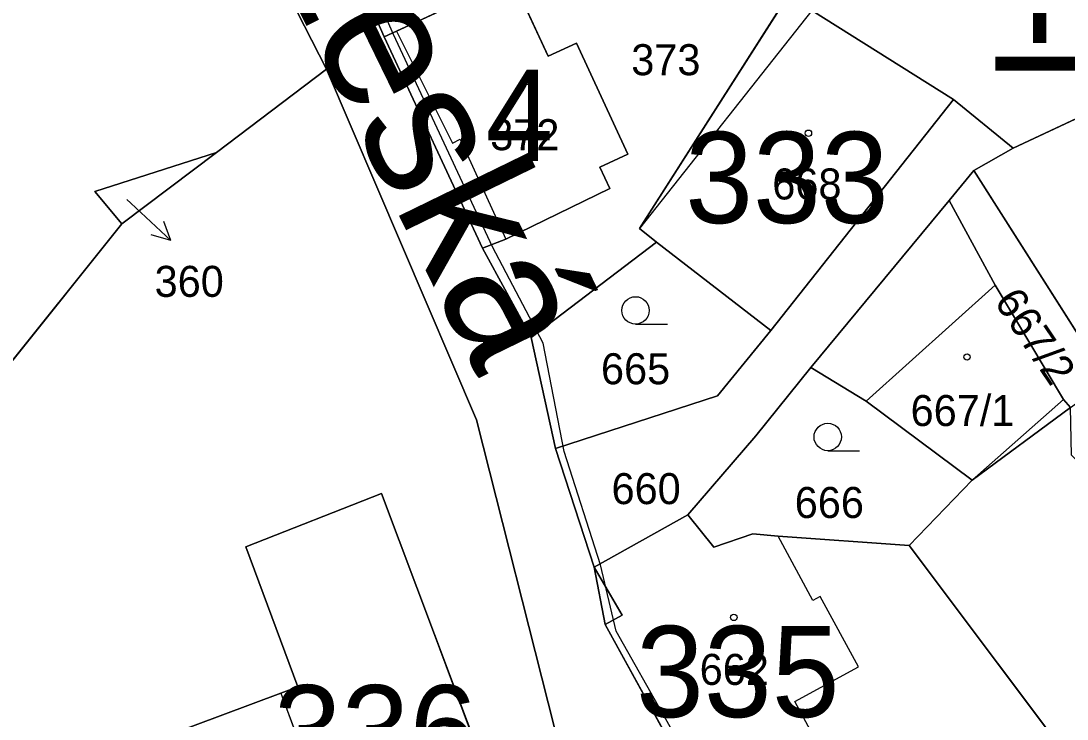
# Model space of a CAD drawing. Extents: x -689422 to -685210, y -987725 to -982160.
# Drawn here: x -687103.9 to -687046.6, y -985883.9 to -985845.6 of the extents above; entities that cross this region are included whole.
import ezdxf

# ---------------------------------------------------------------- set-up
doc = ezdxf.new("R2010")
doc.units = 0
for name, color, linetype in [('KN_Budovy', 7, 'Continuous'), ('KN_Budovy_cisla_domovni', 7, 'Continuous'), ('KN_Hranice_parcel', 7, 'Continuous'), ('KN_Hranice_parcel_vnitrni_kresba', 7, 'Continuous'), ('KN_Parcelni cisla', 7, 'Continuous'), ('KN_Parcelni cisla_sipky', 7, 'Continuous'), ('KN_Polygon parcely', 7, 'Continuous'), ('KN_Popisy_pomistni nazvy nazvy ulic', 7, 'Continuous'), ('KN_POZEMKY_OSTATNI PLOCHA', 7, 'Continuous'), ('KN_POZEMKY_ZAHRADA', 7, 'Continuous'), ('KN_POZEMKY_ZASTAVENA PLOCHA', 7, 'Continuous'), ('KN_VYUZITI_17_ostatni plocha_ostatni komunikace', 7, 'Continuous'), ('KN_VYUZITI_26_ostatni plocha_jina plocha', 7, 'Continuous'), ('KN_Značky budov', 7, 'Continuous'), ('KN_Značky kultur', 7, 'Continuous')]:
    doc.layers.add(name, color=color, linetype=linetype)

msp = doc.modelspace()

# ---------------------------------------------------------------- linework, layer by layer
at = {"layer": 'KN_Budovy'}
for points in [[(-687083.33, -985846.16), (-687080.27, -985852.29), (-687079.85, -985852.07), (-687077.35, -985857.56), (-687071.64, -985854.78), (-687072.19, -985853.61), (-687070.65, -985852.89), (-687073.48, -985846.81), (-687075.02, -985847.52), (-687077.02, -985843.22)], [(-687069.09, -985857.73), (-687062.82, -985862.57), (-687052.8, -985849.91), (-687060.57, -985845.03), (-687070.01, -985856.97)], [(-687051.79, -985870.77), (-687046.78, -985866.35), (-687050.53, -985860.07), (-687057.59, -985866.44)], [(-687089.68, -985882.45), (-687084.35, -985896.77), (-687075.89, -985893.54), (-687081.26, -985879.23), (-687084.16, -985871.49), (-687091.6, -985874.42), (-687088.74, -985882.1)], [(-687071.9, -985878.68), (-687066.17, -985889.1), (-687060.06, -985885.56), (-687061.5, -985882.9), (-687058.01, -985881), (-687060.11, -985877.14), (-687060.51, -985877.36), (-687062.42, -985873.84), (-687063.81, -985873.7), (-687065.95, -985874.44), (-687067.37, -985872.66), (-687072.5, -985875.53), (-687070.97, -985878.17)]]:
    msp.add_lwpolyline(points, close=True, dxfattribs=at)
at = {"layer": 'KN_Hranice_parcel'}
for p, q in [((-687091, -985830.58), (-687084.01, -985846.47)), ((-687049.53, -985852.57), (-687035.26, -985845.88)), ((-687084.01, -985846.47), (-687078.62, -985858.05)), ((-687093.2, -985852.8), (-687087.17, -985848.24)), ((-687052.8, -985849.91), (-687062.82, -985862.57)), ((-687052.8, -985849.91), (-687049.53, -985852.57)), ((-687051.7, -985853.79), (-687049.53, -985852.57)), ((-687098.39, -985856.72), (-687093.2, -985852.8)), ((-687053.05, -985855.43), (-687051.7, -985853.79)), ((-687051.7, -985853.79), (-687044.37, -985865.32)), ((-687060.62, -985864.59), (-687053.05, -985855.43)), ((-687110.66, -985872.03), (-687098.39, -985856.72)), ((-687075.96, -985862.94), (-687069.09, -985857.73)), ((-687062.82, -985862.57), (-687069.09, -985857.73)), ((-687078.62, -985858.05), (-687075.96, -985862.94)), ((-687074.63, -985869.03), (-687075.96, -985862.94)), ((-687046.39, -985866.78), (-687051.79, -985870.77)), ((-687072.5, -985875.53), (-687074.63, -985869.03)), ((-687055.24, -985874.35), (-687051.79, -985870.77)), ((-687072.5, -985875.53), (-687067.37, -985872.66)), ((-687040.65, -985893.77), (-687055.24, -985874.35))]:
    msp.add_line(p, q, dxfattribs=at)
for points in [[(-687087.17, -985848.24), (-687093.74, -985835.4), (-687095.15, -985832.64)], [(-687078.62, -985858.05), (-687077.35, -985857.56), (-687071.64, -985854.78), (-687072.19, -985853.61), (-687070.65, -985852.89), (-687073.48, -985846.81), (-687075.02, -985847.52), (-687077.02, -985843.22), (-687083.33, -985846.16), (-687084.01, -985846.47)], [(-687069.09, -985857.73), (-687070.01, -985856.97), (-687061.85, -985844.17)], [(-687061.85, -985844.17), (-687060.57, -985845.03), (-687052.8, -985849.91)], [(-687074.65, -985884.41), (-687078.95, -985867.46), (-687087.17, -985848.24)], [(-687098.39, -985856.72), (-687099.88, -985854.94), (-687093.2, -985852.8)], [(-687046.39, -985866.78), (-687046.78, -985866.35), (-687050.53, -985860.07), (-687053.05, -985855.43)], [(-687062.82, -985862.57), (-687065.75, -985866.14), (-687074.63, -985869.03)], [(-687067.37, -985872.66), (-687063.65, -985868.33), (-687060.62, -985864.59)], [(-687051.79, -985870.77), (-687057.59, -985866.44), (-687060.62, -985864.59)], [(-687075.89, -985893.54), (-687084.35, -985896.77), (-687092.47, -985894.37), (-687096.03, -985884.81), (-687089.68, -985882.45), (-687088.74, -985882.1), (-687091.6, -985874.42), (-687084.16, -985871.49), (-687081.26, -985879.23), (-687075.89, -985893.54)], [(-687055.24, -985874.35), (-687062.42, -985873.84), (-687063.81, -985873.7), (-687065.95, -985874.44), (-687067.37, -985872.66)], [(-687058, -985902.29), (-687066.17, -985889.1), (-687071.9, -985878.68), (-687072.5, -985875.53)]]:
    msp.add_lwpolyline(points, dxfattribs=at)
at = {"layer": 'KN_Hranice_parcel_vnitrni_kresba'}
for p, q in [((-687060.57, -985845.03), (-687070.01, -985856.97)), ((-687083.33, -985846.16), (-687080.27, -985852.29)), ((-687080.27, -985852.29), (-687079.85, -985852.07)), ((-687079.85, -985852.07), (-687077.35, -985857.56)), ((-687050.53, -985860.07), (-687057.59, -985866.44)), ((-687051.79, -985870.77), (-687046.78, -985866.35)), ((-687060.51, -985877.36), (-687062.42, -985873.84)), ((-687070.97, -985878.17), (-687072.5, -985875.53)), ((-687060.11, -985877.14), (-687060.51, -985877.36)), ((-687058.01, -985881), (-687060.11, -985877.14)), ((-687071.9, -985878.68), (-687070.97, -985878.17)), ((-687061.5, -985882.9), (-687058.01, -985881)), ((-687089.68, -985882.45), (-687084.35, -985896.77)), ((-687060.06, -985885.56), (-687061.5, -985882.9))]:
    msp.add_line(p, q, dxfattribs=at)
msp.add_lwpolyline([(-686999.37, -985844.24), (-686998.66, -985853.33), (-686999.59, -985858.47), (-687002.37, -985862.9), (-687007.73, -985868.55), (-687010.73, -985871.05), (-687020.8, -985879.05), (-687039.37, -985894.77), (-687053.36, -985908.63), (-687055.44, -985904.98), (-687057.86, -985901.7), (-687065.86, -985888.69), (-687071.29, -985879.05), (-687072.15, -985875.41), (-687074.15, -985869.19), (-687075.29, -985863.26), (-687078.07, -985857.97), (-687083.5, -985846.33), (-687090.79, -985829.68), (-687094.79, -985832.04), (-687102.64, -985814.54), (-687104.21, -985811.39)], dxfattribs=at)
at = {"layer": 'KN_Parcelni cisla_sipky'}
for p, q in [((-687098.12, -985855.38), (-687097.9, -985855.59)), ((-687097.9, -985855.59), (-687095.705, -985857.637)), ((-687095.705, -985857.637), (-687096.096, -985856.587)), ((-687095.705, -985857.637), (-687096.779, -985857.32))]:
    msp.add_line(p, q, dxfattribs=at)
at = {"layer": 'KN_Polygon parcely'}
msp.add_lwpolyline([(-687104.76, -985811.48), (-687103.18, -985814.95), (-687095.15, -985832.64), (-687091, -985830.58), (-687088.91, -985828.53), (-687070.78, -985840.22), (-687061.85, -985844.17), (-687060.57, -985845.03), (-687052.8, -985849.91), (-687049.53, -985852.57), (-687035.26, -985845.88)], dxfattribs=at)
for points in [[(-687075.96, -985862.94), (-687069.09, -985857.73), (-687070.01, -985856.97), (-687061.85, -985844.17), (-687070.78, -985840.22), (-687088.91, -985828.53), (-687091, -985830.58), (-687084.01, -985846.47), (-687083.33, -985846.16), (-687077.02, -985843.22), (-687075.02, -985847.52), (-687073.48, -985846.81), (-687070.65, -985852.89), (-687072.19, -985853.61), (-687071.64, -985854.78), (-687077.35, -985857.56), (-687078.62, -985858.05)], [(-687058, -985902.29), (-687066.17, -985889.1), (-687071.9, -985878.68), (-687072.5, -985875.53), (-687074.63, -985869.03), (-687075.96, -985862.94), (-687078.62, -985858.05), (-687084.01, -985846.47), (-687091, -985830.58), (-687095.15, -985832.64), (-687093.74, -985835.4), (-687087.17, -985848.24), (-687078.95, -985867.46), (-687074.65, -985884.41), (-687062.35, -985919.84), (-687053.4, -985909.28), (-687055.78, -985905.52)], [(-687109.03, -985843.32), (-687125.47, -985860.11), (-687110.66, -985872.03), (-687098.39, -985856.72), (-687099.88, -985854.94), (-687093.2, -985852.8), (-687087.17, -985848.24), (-687093.74, -985835.4), (-687095.15, -985832.64), (-687098.64, -985835.32)], [(-687071.64, -985854.78), (-687072.19, -985853.61), (-687070.65, -985852.89), (-687073.48, -985846.81), (-687075.02, -985847.52), (-687077.02, -985843.22), (-687083.33, -985846.16), (-687084.01, -985846.47), (-687078.62, -985858.05), (-687077.35, -985857.56)], [(-687052.8, -985849.91), (-687060.57, -985845.03), (-687061.85, -985844.17), (-687070.01, -985856.97), (-687069.09, -985857.73), (-687062.82, -985862.57)], [(-687044.37, -985865.32), (-687030.08, -985858.48), (-687035.26, -985845.88), (-687049.53, -985852.57), (-687051.7, -985853.79)], [(-687075.89, -985893.54), (-687074.65, -985884.41), (-687078.95, -985867.46), (-687087.17, -985848.24), (-687093.2, -985852.8), (-687098.39, -985856.72), (-687110.66, -985872.03), (-687133.65, -985899.53), (-687124.29, -985911.23), (-687087.98, -985952.41), (-687081.49, -985943.67), (-687074.85, -985920.28)], [(-687051.7, -985853.79), (-687049.53, -985852.57), (-687052.8, -985849.91), (-687062.82, -985862.57), (-687065.75, -985866.14), (-687074.63, -985869.03), (-687072.5, -985875.53), (-687067.37, -985872.66), (-687063.65, -985868.33), (-687060.62, -985864.59), (-687053.05, -985855.43)], [(-687093.2, -985852.8), (-687099.88, -985854.94), (-687098.39, -985856.72)], [(-687053.05, -985855.43), (-687050.53, -985860.07), (-687046.78, -985866.35), (-687046.39, -985866.78), (-687044.37, -985865.32), (-687051.7, -985853.79)], [(-687046.78, -985866.35), (-687050.53, -985860.07), (-687053.05, -985855.43), (-687060.62, -985864.59), (-687057.59, -985866.44), (-687051.79, -985870.77), (-687046.39, -985866.78)], [(-687069.09, -985857.73), (-687075.96, -985862.94), (-687074.63, -985869.03), (-687065.75, -985866.14), (-687062.82, -985862.57)], [(-687057.59, -985866.44), (-687060.62, -985864.59), (-687063.65, -985868.33), (-687067.37, -985872.66), (-687065.95, -985874.44), (-687063.81, -985873.7), (-687062.42, -985873.84), (-687055.24, -985874.35), (-687051.79, -985870.77)], [(-687051.79, -985870.77), (-687055.24, -985874.35), (-687040.65, -985893.77), (-687039.45, -985895.37), (-687020.63, -985879.56), (-687026.01, -985867.55), (-687033.66, -985874.84), (-687037.53, -985878.53), (-687046.34, -985869.4), (-687046.39, -985866.78)], [(-687075.89, -985893.54), (-687084.35, -985896.77), (-687092.47, -985894.37), (-687096.03, -985884.81), (-687089.68, -985882.45), (-687088.74, -985882.1), (-687091.6, -985874.42), (-687084.16, -985871.49), (-687081.26, -985879.23)], [(-687075.89, -985893.54), (-687081.26, -985879.23), (-687084.16, -985871.49), (-687091.6, -985874.42), (-687088.74, -985882.1), (-687089.68, -985882.45), (-687096.03, -985884.81), (-687092.47, -985894.37), (-687084.35, -985896.77)], [(-687063.81, -985873.7), (-687065.95, -985874.44), (-687067.37, -985872.66), (-687072.5, -985875.53), (-687071.9, -985878.68), (-687066.17, -985889.1), (-687058, -985902.29), (-687040.65, -985893.77), (-687055.24, -985874.35), (-687062.42, -985873.84)]]:
    msp.add_lwpolyline(points, close=True, dxfattribs=at)
at = {"layer": 'KN_POZEMKY_OSTATNI PLOCHA'}
for p, q in [((-687091, -985830.58), (-687084.01, -985846.47)), ((-687087.17, -985848.24), (-687093.74, -985835.4)), ((-687052.8, -985849.91), (-687060.57, -985845.03)), ((-687035.26, -985845.88), (-687049.53, -985852.57)), ((-687084.01, -985846.47), (-687078.62, -985858.05)), ((-687078.95, -985867.46), (-687087.17, -985848.24)), ((-687062.82, -985862.57), (-687052.8, -985849.91)), ((-687052.8, -985849.91), (-687049.53, -985852.57)), ((-687049.53, -985852.57), (-687052.8, -985849.91)), ((-687049.53, -985852.57), (-687051.7, -985853.79)), ((-687053.05, -985855.43), (-687051.7, -985853.79)), ((-687051.7, -985853.79), (-687053.05, -985855.43)), ((-687051.7, -985853.79), (-687044.37, -985865.32)), ((-687053.05, -985855.43), (-687060.62, -985864.59)), ((-687050.53, -985860.07), (-687053.05, -985855.43)), ((-687078.62, -985858.05), (-687075.96, -985862.94)), ((-687046.78, -985866.35), (-687050.53, -985860.07)), ((-687075.96, -985862.94), (-687074.63, -985869.03)), ((-687065.75, -985866.14), (-687062.82, -985862.57)), ((-687060.62, -985864.59), (-687063.65, -985868.33)), ((-687074.63, -985869.03), (-687065.75, -985866.14)), ((-687046.39, -985866.78), (-687046.78, -985866.35)), ((-687074.65, -985884.41), (-687078.95, -985867.46)), ((-687063.65, -985868.33), (-687067.37, -985872.66)), ((-687074.63, -985869.03), (-687072.5, -985875.53)), ((-687072.5, -985875.53), (-687074.63, -985869.03)), ((-687067.37, -985872.66), (-687072.5, -985875.53)), ((-687072.5, -985875.53), (-687071.9, -985878.68)), ((-687071.9, -985878.68), (-687066.17, -985889.1))]:
    msp.add_line(p, q, dxfattribs=at)
at = {"layer": 'KN_POZEMKY_ZAHRADA'}
for p, q in [((-687084.01, -985846.47), (-687091, -985830.58)), ((-687093.74, -985835.4), (-687087.17, -985848.24)), ((-687077.02, -985843.22), (-687083.33, -985846.16)), ((-687075.02, -985847.52), (-687077.02, -985843.22)), ((-687061.85, -985844.17), (-687070.01, -985856.97)), ((-687083.33, -985846.16), (-687084.01, -985846.47)), ((-687049.53, -985852.57), (-687035.26, -985845.88)), ((-687073.48, -985846.81), (-687075.02, -985847.52)), ((-687070.65, -985852.89), (-687073.48, -985846.81)), ((-687093.2, -985852.8), (-687087.17, -985848.24)), ((-687087.17, -985848.24), (-687093.2, -985852.8)), ((-687087.17, -985848.24), (-687078.95, -985867.46)), ((-687051.7, -985853.79), (-687049.53, -985852.57)), ((-687093.2, -985852.8), (-687099.88, -985854.94)), ((-687099.88, -985854.94), (-687093.2, -985852.8)), ((-687098.39, -985856.72), (-687093.2, -985852.8)), ((-687093.2, -985852.8), (-687098.39, -985856.72)), ((-687072.19, -985853.61), (-687070.65, -985852.89)), ((-687071.64, -985854.78), (-687072.19, -985853.61)), ((-687044.37, -985865.32), (-687051.7, -985853.79)), ((-687099.88, -985854.94), (-687098.39, -985856.72)), ((-687098.39, -985856.72), (-687099.88, -985854.94)), ((-687077.35, -985857.56), (-687071.64, -985854.78)), ((-687110.66, -985872.03), (-687098.39, -985856.72)), ((-687098.39, -985856.72), (-687110.66, -985872.03)), ((-687070.01, -985856.97), (-687069.09, -985857.73)), ((-687078.62, -985858.05), (-687077.35, -985857.56)), ((-687075.96, -985862.94), (-687069.09, -985857.73)), ((-687069.09, -985857.73), (-687075.96, -985862.94)), ((-687069.09, -985857.73), (-687062.82, -985862.57)), ((-687075.96, -985862.94), (-687078.62, -985858.05)), ((-687074.63, -985869.03), (-687075.96, -985862.94)), ((-687062.82, -985862.57), (-687065.75, -985866.14)), ((-687063.65, -985868.33), (-687060.62, -985864.59)), ((-687060.62, -985864.59), (-687057.59, -985866.44)), ((-687065.75, -985866.14), (-687074.63, -985869.03)), ((-687057.59, -985866.44), (-687051.79, -985870.77)), ((-687051.79, -985870.77), (-687046.39, -985866.78)), ((-687078.95, -985867.46), (-687074.65, -985884.41)), ((-687067.37, -985872.66), (-687063.65, -985868.33)), ((-687051.79, -985870.77), (-687055.24, -985874.35)), ((-687055.24, -985874.35), (-687051.79, -985870.77)), ((-687084.16, -985871.49), (-687091.6, -985874.42)), ((-687081.26, -985879.23), (-687084.16, -985871.49)), ((-687065.95, -985874.44), (-687067.37, -985872.66)), ((-687063.81, -985873.7), (-687065.95, -985874.44)), ((-687062.42, -985873.84), (-687063.81, -985873.7)), ((-687055.24, -985874.35), (-687062.42, -985873.84)), ((-687091.6, -985874.42), (-687088.74, -985882.1)), ((-687040.65, -985893.77), (-687055.24, -985874.35)), ((-687075.89, -985893.54), (-687081.26, -985879.23)), ((-687089.68, -985882.45), (-687096.03, -985884.81)), ((-687088.74, -985882.1), (-687089.68, -985882.45))]:
    msp.add_line(p, q, dxfattribs=at)
at = {"layer": 'KN_POZEMKY_ZASTAVENA PLOCHA'}
for p, q in [((-687083.33, -985846.16), (-687077.02, -985843.22)), ((-687077.02, -985843.22), (-687075.02, -985847.52)), ((-687070.01, -985856.97), (-687061.85, -985844.17)), ((-687060.57, -985845.03), (-687052.8, -985849.91)), ((-687084.01, -985846.47), (-687083.33, -985846.16)), ((-687078.62, -985858.05), (-687084.01, -985846.47)), ((-687075.02, -985847.52), (-687073.48, -985846.81)), ((-687073.48, -985846.81), (-687070.65, -985852.89)), ((-687052.8, -985849.91), (-687062.82, -985862.57)), ((-687070.65, -985852.89), (-687072.19, -985853.61)), ((-687072.19, -985853.61), (-687071.64, -985854.78)), ((-687071.64, -985854.78), (-687077.35, -985857.56)), ((-687060.62, -985864.59), (-687053.05, -985855.43)), ((-687053.05, -985855.43), (-687050.53, -985860.07)), ((-687069.09, -985857.73), (-687070.01, -985856.97)), ((-687077.35, -985857.56), (-687078.62, -985858.05)), ((-687062.82, -985862.57), (-687069.09, -985857.73)), ((-687050.53, -985860.07), (-687046.78, -985866.35)), ((-687057.59, -985866.44), (-687060.62, -985864.59)), ((-687051.79, -985870.77), (-687057.59, -985866.44)), ((-687046.78, -985866.35), (-687046.39, -985866.78)), ((-687046.39, -985866.78), (-687051.79, -985870.77)), ((-687091.6, -985874.42), (-687084.16, -985871.49)), ((-687084.16, -985871.49), (-687081.26, -985879.23)), ((-687072.5, -985875.53), (-687067.37, -985872.66)), ((-687067.37, -985872.66), (-687065.95, -985874.44)), ((-687065.95, -985874.44), (-687063.81, -985873.7)), ((-687063.81, -985873.7), (-687062.42, -985873.84)), ((-687062.42, -985873.84), (-687055.24, -985874.35)), ((-687088.74, -985882.1), (-687091.6, -985874.42)), ((-687055.24, -985874.35), (-687040.65, -985893.77)), ((-687071.9, -985878.68), (-687072.5, -985875.53)), ((-687066.17, -985889.1), (-687071.9, -985878.68)), ((-687081.26, -985879.23), (-687075.89, -985893.54)), ((-687096.03, -985884.81), (-687089.68, -985882.45)), ((-687089.68, -985882.45), (-687088.74, -985882.1))]:
    msp.add_line(p, q, dxfattribs=at)
at = {"layer": 'KN_VYUZITI_17_ostatni plocha_ostatni komunikace'}
for p, q in [((-687091, -985830.58), (-687084.01, -985846.47)), ((-687087.17, -985848.24), (-687093.74, -985835.4)), ((-687052.8, -985849.91), (-687060.57, -985845.03)), ((-687035.26, -985845.88), (-687049.53, -985852.57)), ((-687084.01, -985846.47), (-687078.62, -985858.05)), ((-687078.95, -985867.46), (-687087.17, -985848.24)), ((-687062.82, -985862.57), (-687052.8, -985849.91)), ((-687052.8, -985849.91), (-687049.53, -985852.57)), ((-687049.53, -985852.57), (-687052.8, -985849.91)), ((-687049.53, -985852.57), (-687051.7, -985853.79)), ((-687051.7, -985853.79), (-687053.05, -985855.43)), ((-687053.05, -985855.43), (-687060.62, -985864.59)), ((-687078.62, -985858.05), (-687075.96, -985862.94)), ((-687075.96, -985862.94), (-687074.63, -985869.03)), ((-687065.75, -985866.14), (-687062.82, -985862.57)), ((-687060.62, -985864.59), (-687063.65, -985868.33)), ((-687074.63, -985869.03), (-687065.75, -985866.14)), ((-687074.65, -985884.41), (-687078.95, -985867.46)), ((-687063.65, -985868.33), (-687067.37, -985872.66)), ((-687074.63, -985869.03), (-687072.5, -985875.53)), ((-687072.5, -985875.53), (-687074.63, -985869.03)), ((-687067.37, -985872.66), (-687072.5, -985875.53)), ((-687072.5, -985875.53), (-687071.9, -985878.68)), ((-687071.9, -985878.68), (-687066.17, -985889.1))]:
    msp.add_line(p, q, dxfattribs=at)
at = {"layer": 'KN_VYUZITI_26_ostatni plocha_jina plocha'}
for p, q in [((-687053.05, -985855.43), (-687051.7, -985853.79)), ((-687051.7, -985853.79), (-687044.37, -985865.32)), ((-687050.53, -985860.07), (-687053.05, -985855.43)), ((-687046.78, -985866.35), (-687050.53, -985860.07)), ((-687046.39, -985866.78), (-687046.78, -985866.35))]:
    msp.add_line(p, q, dxfattribs=at)
at = {"layer": 'KN_Značky budov'}
for centre in [(-687076.197, -985848.909), (-687060.757, -985851.749), (-687052.067, -985864.019), (-687064.847, -985878.289), (-687083.347, -985883.309)]:
    msp.add_circle(centre, 0.175, dxfattribs=at)
at = {"layer": 'KN_Značky kultur'}
for p, q in [((-687070.233, -985862.21), (-687068.483, -985862.21)), ((-687059.703, -985869.15), (-687057.953, -985869.15))]:
    msp.add_line(p, q, dxfattribs=at)
for centre in [(-687070.233, -985861.46), (-687059.703, -985868.4)]:
    msp.add_circle(centre, 0.75, dxfattribs=at)

# ---------------------------------------------------------------- texts
at = {"layer": 'KN_Budovy_cisla_domovni'}
for s, p in [('4', (-687078.458, -985853.264)), ('333', (-687067.516, -985856.674)), ('335', (-687070.208, -985883.754)), ('336', (-687090.063, -985887.004))]:
    msp.add_text(s, height=5, dxfattribs=at).set_placement(p)
at = {"layer": 'KN_Parcelni cisla'}
for s, p in [('373', (-687070.47, -985848.57)), ('372', (-687078.2, -985852.68)), ('668', (-687062.74, -985855.38)), ('360', (-687096.595, -985860.72)), ('665', (-687072.13, -985865.51)), ('667/1', (-687055.158, -985867.8)), ('660', (-687071.55, -985872.08)), ('666', (-687061.51, -985872.84)), ('662', (-687066.72, -985881.99))]:
    msp.add_text(s, height=1.7, dxfattribs=at).set_placement(p)
msp.add_text('667/2', height=1.7, rotation=304, dxfattribs=at).set_placement((-687050.619, -985860.98))
at = {"layer": 'KN_Popisy_pomistni nazvy nazvy ulic'}
msp.add_text('±eská', height=7.5, rotation=296, dxfattribs=at).set_placement((-687090.553, -985841.202))
msp.add_text('±eská', height=7.5, dxfattribs=at).set_placement((-687050.84, -985848.33))

doc.saveas('drawing.dxf')
